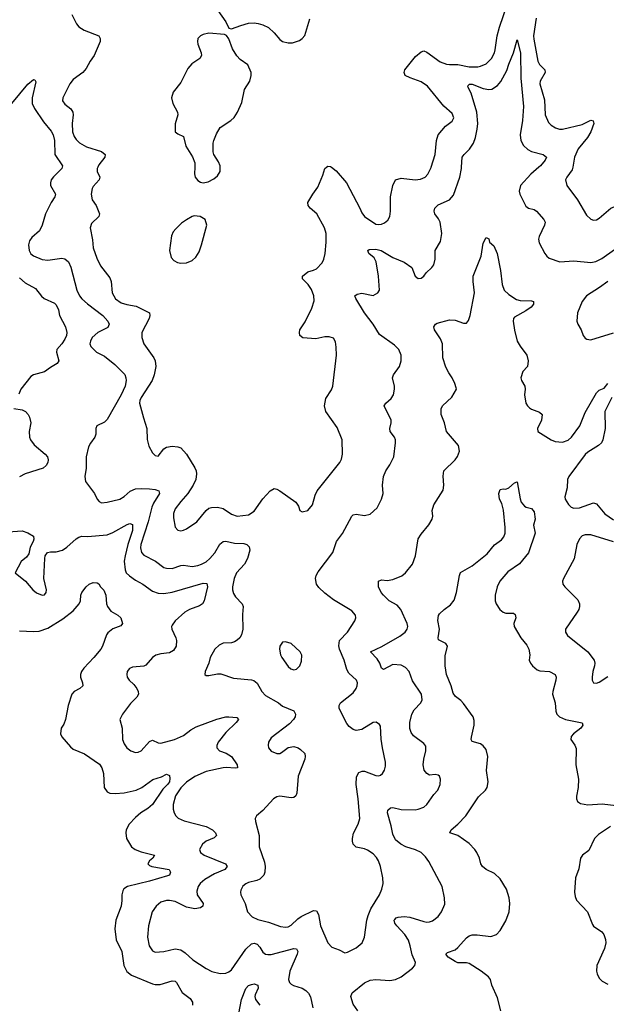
# Model space of a CAD drawing. Header units: inches. Extents: x 1682530 to 1839546, y 640742 to 791647.
# Tile 913 of 923: x 1813072 to 1817219, y 774075 to 781044. Entities that reach past the tile are written whole.
import ezdxf

# ---------------------------------------------------------------- set-up
doc = ezdxf.new("R2010")
doc.units = ezdxf.units.IN
doc.header["$MEASUREMENT"] = 0
doc.layers.add('B8717', color=7, linetype='Continuous')
doc.layers.add('B8718', color=7, linetype='Continuous')

msp = doc.modelspace()

# ---------------------------------------------------------------- linework, layer by layer
at = {"layer": 'B8717', "color": 5}
for points, elevation in [([(1813371.7, 780000), (1813370.3, 779990), (1813310, 779930.8), (1813295, 779910), (1813288.7, 779890), (1813289.4, 779870), (1813324.4, 779810), (1813319.7, 779790), (1813294, 779750), (1813254.6, 779670), (1813230.1, 779589.9), (1813212, 779550), (1813158.3, 779501.7), (1813141.9, 779478.1), (1813133.2, 779450), (1813137.5, 779410), (1813150, 779388.1), (1813170, 779373.4), (1813230, 779346.7), (1813270, 779341.5), (1813370, 779356.5), (1813390, 779351.5), (1813415.6, 779330), (1813432.9, 779292.8), (1813475.8, 779130), (1813494.3, 779090), (1813510, 779068.4), (1813550, 779032), (1813658.7, 778950), (1813695.3, 778910), (1813704.4, 778890), (1813693.8, 778866.2), (1813624.4, 778830), (1813584.6, 778795.4), (1813572.2, 778770), (1813568.5, 778750), (1813574.9, 778730), (1813614, 778690), (1813670, 778661.6), (1813744.5, 778604.5), (1813813.8, 778533.8), (1813823.1, 778510), (1813824.9, 778490), (1813817.3, 778450), (1813790, 778389.7), (1813690, 778215.1), (1813670, 778195.1), (1813618, 778170), (1813611, 778150), (1813610.6, 778110), (1813603, 778090), (1813572, 778048), (1813558.4, 778021.6), (1813542, 777950), (1813540.9, 777870), (1813532.4, 777810), (1813536.7, 777776.7), (1813600.5, 777690), (1813618.8, 777650), (1813633, 777633), (1813650, 777624.9), (1813690, 777628.2), (1813779.3, 777650), (1813810, 777668.9), (1813851.9, 777708.1), (1813890, 777723), (1813930, 777726.3), (1813990, 777723), (1814030, 777719), (1814056.4, 777710), (1814059.6, 777690), (1814018.6, 777621.4), (1814006.8, 777593.2), (1813979.8, 777490), (1813928.4, 777330), (1813925.3, 777305.3), (1813933.5, 777273.5), (1813950, 777254), (1814031.8, 777211.8), (1814090, 777167.8), (1814110, 777161.8), (1814150, 777159.1), (1814210, 777182), (1814230, 777183), (1814290, 777173.2), (1814330, 777180.1), (1814356.9, 777190), (1814390, 777207.8), (1814416.1, 777230), (1814451, 777270), (1814487.7, 777332.3), (1814510, 777350.2), (1814530, 777354.2), (1814590, 777340.2), (1814656.4, 777336.4), (1814678.4, 777330), (1814694.2, 777314.2), (1814697.8, 777290), (1814683.2, 777230), (1814661.2, 777190), (1814604.5, 777130), (1814587.8, 777090), (1814577.1, 777030), (1814576.3, 777010), (1814582.7, 776982.7), (1814598.6, 776958.6), (1814644.9, 776910), (1814652.4, 776890), (1814646.6, 776833.4), (1814648.8, 776731.2), (1814640.3, 776690), (1814628.5, 776670), (1814610, 776651.5), (1814590, 776639.7), (1814570, 776634.3), (1814510, 776632.3), (1814482.6, 776617.4), (1814450.3, 776589.7), (1814418, 776530), (1814408, 776490), (1814382, 776430), (1814381, 776410), (1814390, 776402.8), (1814410, 776402), (1814470, 776414), (1814493.3, 776413.3), (1814583.6, 776383.6), (1814710, 776371.4), (1814726.1, 776366.1), (1814750, 776347.7), (1814782.6, 776290), (1814810, 776260.3), (1814902, 776210), (1814930, 776185.7), (1815010, 776152.4), (1815022, 776130), (1815018.7, 776110), (1815008.5, 776090), (1814979.5, 776060.5), (1814850, 775960.5), (1814830.3, 775930), (1814827.4, 775910), (1814831.6, 775891.5), (1814850, 775867.2), (1814890, 775850.3), (1814910, 775851.6), (1814922.2, 775857.8), (1814970, 775892.2), (1815010, 775900.4), (1815041, 775890), (1815058.3, 775878.3), (1815087.7, 775850), (1815090.4, 775830), (1815088.2, 775810), (1815041.1, 775690), (1815030.2, 775569.8), (1815023, 775550), (1815010, 775538.4), (1814990, 775536.9), (1814910, 775549.6), (1814890, 775544.2), (1814866.4, 775530), (1814790, 775447), (1814744.9, 775410), (1814737.6, 775390), (1814738.3, 775370), (1814764.6, 775270), (1814764.4, 775190), (1814801.8, 775081.8), (1814807.2, 775050), (1814806, 775010), (1814798.7, 774990), (1814770, 774960.4), (1814749.4, 774950.6), (1814690, 774937.2), (1814671.1, 774928.9), (1814650, 774911.1), (1814635.6, 774884.4), (1814632.8, 774870), (1814636.1, 774850), (1814666.9, 774790), (1814683.1, 774730), (1814714.4, 774694.4), (1814755.8, 774675.8), (1814830, 774657.8), (1814914.9, 774625.1), (1814950, 774620.8), (1814970, 774624.7), (1814990, 774635.3), (1815038.8, 774681.2), (1815062.7, 774697.3), (1815150, 774740.3), (1815170, 774737.6), (1815185.5, 774710), (1815199.1, 774630), (1815250.4, 774510), (1815278.7, 774478.7), (1815330, 774460.5), (1815370, 774440.5), (1815390, 774443.8), (1815450, 774474), (1815492.8, 774510), (1815510, 774551), (1815525.8, 774670), (1815536.7, 774703.4), (1815554.5, 774750), (1815615.7, 774850), (1815632.4, 774890), (1815641.2, 774930), (1815639.3, 774970), (1815622.5, 775050), (1815608.8, 775090), (1815593.8, 775113.8), (1815570, 775140.4), (1815530, 775167.4), (1815510, 775175.6), (1815450, 775187.8), (1815430, 775209.5), (1815424.4, 775230), (1815423.9, 775250), (1815432.4, 775287.6), (1815464.2, 775350), (1815475.6, 775390), (1815465.3, 775530), (1815449.8, 775630), (1815453.5, 775686.5), (1815470, 775717.1), (1815494, 775726), (1815510, 775726.3), (1815590, 775695.6), (1815610, 775693.4), (1815622, 775698), (1815636.3, 775710), (1815650, 775733.4), (1815658.5, 775761.5), (1815659.3, 775790), (1815637.3, 775890), (1815628.3, 775951.7), (1815623.7, 776043.7), (1815616.6, 776056.6), (1815591.9, 776071.9), (1815570, 776069.3), (1815490, 776019.5), (1815450, 776014.5), (1815430, 776020.7), (1815401.7, 776041.7), (1815383.8, 776063.8), (1815331, 776170), (1815329.7, 776190), (1815341.1, 776210), (1815430, 776280.3), (1815451.9, 776310), (1815458, 776330), (1815459.1, 776350), (1815452.6, 776370), (1815400, 776420), (1815384.5, 776444.5), (1815366.8, 776510), (1815332.2, 776590), (1815327.9, 776612.1), (1815333.5, 776650), (1815389.7, 776710), (1815442.4, 776790), (1815447.6, 776810), (1815445.1, 776830), (1815419.8, 776859.8), (1815290, 776938), (1815230, 776985.6), (1815186.4, 777026.4), (1815169.2, 777049.3), (1815162.2, 777090), (1815167.3, 777110), (1815183.1, 777136.9), (1815286.3, 777273.7), (1815311.5, 777350), (1815353, 777407), (1815420.9, 777530), (1815430, 777539.1), (1815450, 777544.9), (1815510, 777534), (1815550, 777544), (1815599.3, 777590), (1815629.4, 777650), (1815640.7, 777690), (1815636.9, 777750), (1815644.2, 777810), (1815661.6, 777850), (1815690, 777894), (1815717.6, 777950), (1815729.6, 778050), (1815729.6, 778070), (1815722, 778090), (1815691.8, 778130), (1815689.6, 778150), (1815698, 778190), (1815697.4, 778210), (1815649.4, 778310), (1815660.9, 778330), (1815697.6, 778362.4), (1815714.3, 778390), (1815722.6, 778430), (1815722, 778450), (1815707, 778510), (1815715.1, 778530), (1815758, 778590), (1815769.4, 778630), (1815769.3, 778670), (1815752.3, 778710), (1815721.2, 778741.2), (1815615.6, 778815.6), (1815571.8, 778890), (1815508.6, 778968.6), (1815448, 779070), (1815442, 779090), (1815458, 779102), (1815490, 779107.8), (1815570, 779091.7), (1815603, 779110), (1815615.9, 779130), (1815609.8, 779230), (1815591.1, 779331.1), (1815578.4, 779358.4), (1815540.5, 779390), (1815532.3, 779410), (1815542.7, 779417.3), (1815590, 779421.1), (1815628.2, 779410), (1815710, 779361.8), (1815790, 779327.4), (1815843.8, 779290), (1815868.5, 779230), (1815890, 779213), (1815910, 779214.4), (1815929.5, 779230), (1815946.4, 779253.6), (1815986.6, 779290), (1816000.9, 779310), (1816009.6, 779350), (1816009.6, 779410), (1816046.2, 779473.8), (1816056.9, 779530), (1816045.1, 779610), (1816034.1, 779634.1), (1816008, 779670), (1816001.3, 779690), (1816006, 779710), (1816030, 779733.4), (1816110, 779768.5), (1816138.3, 779801.7), (1816183.9, 779930), (1816194.9, 779990), (1816195.7, 780000)], 660), ([(1813623.5, 780000), (1813619.6, 779990), (1813619.6, 779970), (1813638.4, 779930), (1813634, 779910), (1813590, 779863.5), (1813583, 779850), (1813577.2, 779810), (1813584.2, 779770), (1813612.4, 779730), (1813634.9, 779670), (1813630.6, 779650), (1813578.9, 779601.1), (1813568.7, 779571.3), (1813585.9, 779485.9), (1813591.6, 779430), (1813616.3, 779356.3), (1813642.9, 779302.9), (1813710, 779218), (1813718.6, 779190), (1813726, 779110), (1813749.1, 779069.1), (1813790, 779040.2), (1813830, 779027.8), (1813895.6, 779015.6), (1813989, 778969), (1813992.8, 778950), (1813986.2, 778930), (1813936.2, 778830), (1813935.1, 778795.1), (1813950.2, 778750), (1814020.2, 778650), (1814029.1, 778630), (1814034.4, 778590), (1814023.5, 778530), (1814009.3, 778490), (1813929.3, 778370), (1813921.4, 778350), (1813919.8, 778330), (1813946.3, 778226.3), (1813971.6, 778150), (1813971.9, 778071.9), (1813984.8, 778024.8), (1814010, 777979.1), (1814030, 777960.7), (1814050, 777954.8), (1814090, 778007.7), (1814110, 778019.5), (1814150, 778026), (1814190, 778021.1), (1814210, 778014), (1814250.2, 777970.2), (1814310, 777873), (1814319, 777850), (1814321.7, 777830), (1814316.5, 777790), (1814298.7, 777750), (1814260.3, 777690), (1814210, 777635.1), (1814170, 777582.4), (1814158, 777550), (1814158.5, 777518.5), (1814170, 777451.3), (1814190, 777430.7), (1814210, 777426), (1814230, 777430.4), (1814250, 777441.6), (1814324.5, 777490), (1814390, 777570.4), (1814410, 777586.7), (1814427.4, 777592.6), (1814470, 777594), (1814510, 777584), (1814570, 777545.5), (1814610, 777529.2), (1814690, 777539.6), (1814730, 777564.9), (1814790, 777652), (1814842, 777710), (1814870, 777726), (1814890, 777721.6), (1814910.3, 777710.3), (1815024.7, 777630), (1815042, 777602), (1815052, 777570), (1815070, 777561), (1815108, 777570), (1815142, 777610), (1815160.1, 777679.9), (1815174, 777710), (1815336.2, 777910), (1815346.7, 777933.3), (1815354.3, 777970), (1815352.6, 778070), (1815317.3, 778157.3), (1815237.2, 778270), (1815227.8, 778310), (1815236.8, 778363.2), (1815275.2, 778424.8), (1815284.7, 778450), (1815311.1, 778670), (1815310, 778726), (1815303.6, 778763.6), (1815289.5, 778789.5), (1815259.6, 778799.6), (1815230, 778799.6), (1815165.3, 778785.3), (1815073.6, 778793.6), (1815052.7, 778810), (1815049.4, 778829.4), (1815053.2, 778850), (1815090, 778904.7), (1815137.4, 779002.6), (1815154.5, 779054.5), (1815152.6, 779090), (1815135.5, 779135.5), (1815111.6, 779170), (1815072, 779210), (1815072, 779230), (1815110, 779260.4), (1815150, 779270.5), (1815170, 779280.5), (1815210, 779322.8), (1815222.9, 779350), (1815231.6, 779390), (1815238.7, 779470), (1815238.3, 779530), (1815227.8, 779570), (1815172, 779670), (1815124.5, 779710), (1815112, 779730), (1815109.6, 779750.4), (1815143.7, 779810), (1815180.5, 779859.5), (1815215.8, 779944.2), (1815230, 779991), (1815241, 780000)], 680), ([(1814309.3, 780000), (1814307.8, 779952.2), (1814312.4, 779930), (1814330, 779905.4), (1814350, 779893.4), (1814370, 779889.1), (1814403.5, 779896.5), (1814443.3, 779916.7), (1814470, 779939.5), (1814489.8, 779970), (1814489.8, 780000)], 720), ([(1815276.5, 780000), (1815310, 779974.9), (1815383.2, 779890), (1815477.3, 779710), (1815490, 779676.3), (1815510, 779650.4), (1815590, 779596.5), (1815610, 779593.7), (1815630, 779597.6), (1815650, 779606.4), (1815673.9, 779626.1), (1815689.5, 779650), (1815694.7, 779690), (1815694.7, 779790), (1815710, 779871), (1815729.6, 779910), (1815770, 779921.5), (1815868.3, 779911.7), (1815904.7, 779915.3), (1815938, 779930), (1815958.4, 779950), (1815981.3, 779998.7), (1815981.7, 780000)], 680), ([(1816743.3, 780000), (1816686.7, 779950), (1816612.2, 779870), (1816603.6, 779830), (1816608.2, 779808.2), (1816650, 779723.8), (1816669.3, 779709.3), (1816710, 779700.3), (1816724.9, 779690), (1816777.1, 779630), (1816788.2, 779610), (1816783.1, 779590), (1816744.6, 779510), (1816741.1, 779490), (1816744.9, 779464.9), (1816784.4, 779390), (1816798.4, 779370), (1816816.5, 779356.5), (1816890, 779331.4), (1816990, 779337.1), (1817110, 779324.8), (1817146.7, 779333.3), (1817187.1, 779352.8), (1817350, 779470.3)], 660), ([(1816981.8, 780000), (1816978.4, 779981.6), (1816940.3, 779930), (1816932, 779910), (1816941.3, 779870), (1817017, 779770), (1817079.9, 779659.9), (1817110, 779633), (1817130, 779625.5), (1817150, 779628.2), (1817170, 779639.3), (1817252, 779710), (1817292.8, 779727.2), (1817350, 779731.1), (1817370, 779737.4), (1817410, 779768.6), (1817504.5, 779950), (1817537.2, 780000)], 680), ([(1815463.5, 774030), (1815430, 774076.2), (1815413.3, 774130), (1815422.3, 774157.7), (1815510, 774227.8), (1815550, 774246.5), (1815590, 774250.3), (1815690, 774243.1), (1815730, 774250.4), (1815770, 774270.6), (1815848.4, 774331.6), (1815865.1, 774350), (1815869.5, 774370.5), (1815846.6, 774426.6), (1815833.8, 774490), (1815819.8, 774530), (1815794.8, 774570), (1815737.2, 774630), (1815724, 774650), (1815720.5, 774670), (1815723.5, 774676.5), (1815732.7, 774687.3), (1815747, 774693), (1815790, 774698), (1815830, 774692.8), (1815930, 774660.9), (1815950, 774657), (1815970, 774660.3), (1815990, 774667), (1816030, 774697), (1816055.1, 774730), (1816076.6, 774783.4), (1816076.1, 774830), (1816057.8, 774910), (1815965.6, 775085.6), (1815940.2, 775120.2), (1815910, 775149.7), (1815870, 775168.5), (1815802.9, 775190), (1815766, 775210), (1815730, 775240.5), (1815710, 775279), (1815698.4, 775338.4), (1815672.6, 775430), (1815675.1, 775450), (1815694.2, 775465.9), (1815710, 775467.4), (1815770, 775454.7), (1815867.2, 775452.8), (1815890, 775455.6), (1815929.8, 775470.2), (1815951.3, 775490), (1816000.1, 775559.9), (1816029.4, 775590), (1816045.1, 775630), (1816046.6, 775670), (1816039, 775690), (1816030, 775697.2), (1816010, 775700.9), (1815970, 775697.2), (1815950, 775708.7), (1815931.7, 775731.7), (1815925.7, 775770), (1815929.8, 775810), (1815944, 775870), (1815943.3, 775903.3), (1815930, 775922), (1815856.6, 775976.6), (1815840.1, 776000.1), (1815830, 776028), (1815829.8, 776070), (1815843.5, 776130), (1815861.4, 776158.6), (1815907.4, 776210), (1815916.4, 776230), (1815913.1, 776270), (1815850, 776365.1), (1815825.1, 776430), (1815800.3, 776460.3), (1815770, 776475.6), (1815710, 776481.4), (1815644.8, 776444.8), (1815630, 776454), (1815618.2, 776490), (1815599.7, 776519.7), (1815553.2, 776570), (1815632.4, 776607.6), (1815759.5, 776680.5), (1815796.9, 776710), (1815811.1, 776730), (1815815.6, 776750), (1815812, 776770), (1815766.2, 776870), (1815741.2, 776901.2), (1815684.7, 776930), (1815642.9, 776970), (1815627.5, 776990), (1815608.2, 777030), (1815608, 777070), (1815630, 777080.3), (1815670, 777076.1), (1815710, 777081.3), (1815772.9, 777107.1), (1815799.5, 777130), (1815848.7, 777191.3), (1815871.1, 777250), (1815889.6, 777370), (1815910, 777404), (1815963.7, 777470), (1815989.2, 777510), (1815992.7, 777530), (1815989.3, 777570), (1815999.3, 777610), (1816065.3, 777714.7), (1816071.2, 777750), (1816065.9, 777814.1), (1816069.7, 777850.3), (1816151.3, 777928.7), (1816167.7, 777952.3), (1816180.9, 777990), (1816175.1, 778030), (1816089.3, 778130), (1816076, 778190), (1816052.7, 778250), (1816052.3, 778290), (1816062, 778310), (1816127.5, 778372.5), (1816159.3, 778430), (1816158.6, 778438.6), (1816149.2, 778470), (1816129.4, 778510), (1816105.3, 778545.3), (1816085.5, 778585.5), (1816064.8, 778650), (1816060.8, 778750), (1816046, 778786), (1816005.1, 778850), (1815999.3, 778870), (1816011.9, 778888.1), (1816023.6, 778896.4), (1816110, 778920.5), (1816150, 778918), (1816210, 778895.5), (1816230, 778897.3), (1816244.7, 778915.3), (1816257.4, 778950), (1816288.6, 779110), (1816278.7, 779190), (1816278.3, 779230), (1816335.6, 779370), (1816350, 779462), (1816370, 779502), (1816390, 779492), (1816394, 779470), (1816423.1, 779443.1), (1816448.4, 779388.4), (1816471.8, 779270), (1816483.2, 779170), (1816498, 779130), (1816530, 779098), (1816584.2, 779064.2), (1816610, 779056.9), (1816690, 779054.4), (1816704.7, 779050), (1816704, 779030), (1816687.3, 779010), (1816650, 778982.9), (1816570, 778938.7), (1816563.6, 778930), (1816560.2, 778910), (1816570, 778846.8), (1816589.3, 778769.3), (1816610, 778733.4), (1816657.3, 778670), (1816667.3, 778630), (1816662.8, 778590), (1816630, 778553.2), (1816615.3, 778510), (1816618.9, 778490), (1816642.8, 778450), (1816645.5, 778430), (1816640.2, 778390), (1816650.9, 778330.9), (1816662, 778310), (1816676.2, 778296.2), (1816690, 778286.7), (1816747, 778267), (1816764.9, 778250), (1816762.4, 778210), (1816733.4, 778150), (1816734.8, 778130), (1816830.7, 778070), (1816858.5, 778058.5), (1816910, 778054.5), (1816950, 778069.2), (1816972.8, 778090), (1817031.6, 778170), (1817070, 778263.8), (1817150, 778402.4), (1817170, 778421.1), (1817203.3, 778436.7), (1817229.6, 778470)], 640), ([(1813070, 779216), (1813110, 779182.3), (1813182.6, 779142.6), (1813226.2, 779086.2), (1813243.8, 779070), (1813316.8, 779036.8), (1813330, 779026.4), (1813346.5, 778990), (1813352, 778950), (1813396.4, 778870), (1813403.8, 778830), (1813401.3, 778810), (1813390, 778783.7), (1813370, 778749.5), (1813334, 778710), (1813330.6, 778690), (1813348, 778630), (1813337.3, 778610), (1813290, 778583.6), (1813247.8, 778552.2), (1813170, 778531.3), (1813150, 778518.7), (1813080.7, 778430), (1813065.8, 778394.1)], 640), ([(1817230, 779192), (1817171.6, 779148.4), (1817080.3, 779090), (1817047.9, 779050), (1817016.4, 778970), (1817010.5, 778910.5), (1817018, 778890), (1817043, 778850), (1817056.3, 778810), (1817070, 778790.8), (1817082.4, 778782.4), (1817110, 778779.1), (1817270, 778828.5)], 660), ([(1817257.6, 778370), (1817208.5, 778270), (1817210.4, 778150), (1817194.4, 778070), (1817184.9, 778050), (1817164.9, 778030), (1817090, 777984.4), (1817070, 777966.3), (1816954.9, 777810), (1816945.7, 777790), (1816942, 777730), (1816926.2, 777666.2), (1816928, 777650), (1816952.1, 777612.1), (1816970, 777594), (1816990, 777586), (1817030, 777588.7), (1817130, 777624.9), (1817150, 777618), (1817210, 777546), (1817270, 777504)], 640), ([(1813030, 778292.4), (1813090, 778283), (1813111.7, 778271.7), (1813130.4, 778250), (1813141.3, 778230), (1813150.3, 778190), (1813139.3, 778130), (1813141.6, 778090), (1813148.2, 778070), (1813174, 778034), (1813250.7, 777970), (1813267.3, 777950), (1813273.4, 777930), (1813270.5, 777910), (1813259.1, 777890), (1813237.3, 777870), (1813109.5, 777830.5), (1813070, 777809.7)], 640), ([(1816474.7, 774030), (1816450, 774120.9), (1816411.3, 774210), (1816400.5, 774250), (1816387.6, 774270), (1816335.6, 774310), (1816250, 774363.5), (1816230, 774368.4), (1816170.2, 774369.8), (1816150, 774377.6), (1816102, 774410), (1816085.6, 774430), (1816097.2, 774442.8), (1816150, 774462), (1816170, 774477.3), (1816230, 774544.9), (1816250, 774561.1), (1816270, 774567.6), (1816307.4, 774567.4), (1816403.9, 774556.1), (1816442.7, 774570), (1816470, 774597.3), (1816510, 774667.3), (1816533.5, 774730), (1816537.2, 774790), (1816533.8, 774830), (1816514.8, 774890), (1816470, 774962.6), (1816430, 775001.6), (1816370, 775029.5), (1816343.7, 775050), (1816332, 775070), (1816322, 775110), (1816304, 775150), (1816290, 775171.6), (1816250, 775214), (1816169.6, 775269.6), (1816114, 775290), (1816122, 775310), (1816170.6, 775349.4), (1816226.3, 775410), (1816315.8, 775544.2), (1816365.6, 775590), (1816378, 775610), (1816385.1, 775650), (1816371.3, 775731.3), (1816381.7, 775830), (1816370, 775878.3), (1816350, 775905.3), (1816330, 775919.3), (1816270, 775935.1), (1816263.9, 775950), (1816265.7, 775965.7), (1816285, 776050), (1816284.5, 776084.5), (1816277.4, 776110), (1816210, 776204.2), (1816190, 776226.4), (1816153.6, 776253.6), (1816137.4, 776277.4), (1816122.2, 776330), (1816089.8, 776409.8), (1816079.2, 776470), (1816079, 776541), (1816096.4, 776610), (1816084.5, 776630), (1816034, 776654), (1816029.6, 776670), (1816038.9, 776730), (1816027.6, 776792.4), (1816032.3, 776827.7), (1816040.1, 776839.9), (1816072.7, 776870), (1816117.7, 776902.3), (1816143.7, 776936.3), (1816160.2, 776990), (1816180.4, 777110), (1816188.8, 777131.2), (1816270, 777178.8), (1816376.2, 777263.8), (1816430, 777327.9), (1816477.9, 777362.1), (1816495.1, 777384.9), (1816503.4, 777410), (1816504.8, 777450), (1816491.6, 777571.6), (1816480.4, 777620.4), (1816465.4, 777650), (1816459.5, 777690), (1816470, 777718), (1816490, 777724.7), (1816510, 777722), (1816530, 777731.3), (1816570, 777766), (1816590, 777774), (1816610, 777654), (1816618, 777630), (1816641.4, 777601.4), (1816654, 777594), (1816690, 777585.5), (1816710, 777560.7), (1816715.5, 777510), (1816705.5, 777465.5), (1816717.3, 777410), (1816670.2, 777269.8), (1816606.3, 777193.7), (1816522.9, 777137.2), (1816466, 777070), (1816449, 777030), (1816433.4, 776970), (1816434.6, 776930), (1816441.7, 776910), (1816467, 776870), (1816490, 776850.3), (1816510, 776844.2), (1816562.8, 776842.8), (1816575.4, 776835.4), (1816578.7, 776810), (1816566.7, 776770), (1816568.7, 776750), (1816616, 776670), (1816657.2, 776617.2), (1816671.6, 776590), (1816679.6, 776550), (1816675.2, 776510), (1816682.9, 776490), (1816698.2, 776470), (1816730, 776443.2), (1816750, 776436.3), (1816818.8, 776430), (1816857.6, 776410), (1816864.6, 776390), (1816862.8, 776370), (1816840.7, 776290), (1816840.2, 776270), (1816857.1, 776210), (1816863.2, 776150), (1816869.4, 776129.4), (1816889.5, 776109.5), (1816930.8, 776090.8), (1817047.9, 776067.9), (1817053, 776050), (1817040.5, 776030), (1816988, 775990), (1816970.5, 775970), (1816968, 775950), (1816998, 775910), (1817007, 775887), (1817004.9, 775770), (1817022, 775670), (1817019.6, 775610), (1817008.7, 775548.7), (1817008.5, 775530), (1817016.3, 775510), (1817036.5, 775496.5), (1817090, 775486.3), (1817190, 775494.4), (1817290, 775483.5)], 620), ([(1812990, 777419.5), (1813090, 777427.1), (1813130, 777413.2), (1813168.2, 777388.2), (1813172.4, 777367.6), (1813167.6, 777350), (1813145.7, 777310), (1813136.8, 777263.2), (1813119.6, 777240.4), (1813082.3, 777210), (1813038.8, 777130), (1813111.4, 777071.4), (1813163.8, 777010), (1813190, 776988.4), (1813230, 776970.7), (1813246, 776974), (1813258, 776990), (1813260.7, 777010), (1813242, 777090), (1813249.5, 777230), (1813252.3, 777250), (1813268, 777272), (1813290, 777278), (1813330, 777278.4), (1813373.2, 777290), (1813403.7, 777310), (1813470, 777370.4), (1813490, 777382.6), (1813510, 777387.6), (1813550, 777386.5), (1813690, 777397.5), (1813730, 777414.2), (1813830.4, 777470.3), (1813850, 777478.3), (1813870, 777470.5), (1813868.1, 777428.1), (1813836.9, 777330), (1813816.6, 777250), (1813811.4, 777211.4), (1813816.9, 777150), (1813824.9, 777130), (1813847, 777107), (1813890, 777077.4), (1813941.6, 777050), (1814010, 776998.5), (1814050, 776984.7), (1814090, 776983.2), (1814150, 776993.1), (1814370, 777056.2), (1814394.5, 777054.5), (1814399.1, 777030), (1814376.9, 776930), (1814365.3, 776910), (1814343.8, 776896.2), (1814271.3, 776868.7), (1814239.6, 776850), (1814171.6, 776790), (1814150, 776759.5), (1814145.3, 776750), (1814146.3, 776730), (1814176.5, 776670), (1814179.5, 776650), (1814177.6, 776610), (1814159.6, 776580.4), (1814130, 776562), (1814070, 776555.8), (1814034.6, 776545.4), (1814010.7, 776530), (1813964.5, 776475.5), (1813950, 776469.3), (1813870, 776460.7), (1813848.8, 776451.2), (1813830.6, 776430), (1813828.2, 776410), (1813832.4, 776390), (1813846.4, 776370), (1813879.5, 776339.5), (1813900.3, 776310), (1813910.3, 776290), (1813912, 776270), (1813899.5, 776250), (1813854.9, 776205.1), (1813798.7, 776130), (1813780.5, 776090), (1813795.8, 776030), (1813798.5, 775950), (1813810, 775918), (1813830.2, 775890.2), (1813856.3, 775870), (1813890, 775858), (1813910, 775861.1), (1813930, 775870.4), (1813990, 775936.3), (1814010, 775944.9), (1814050, 775926.7), (1814070, 775923.7), (1814166, 775950), (1814230, 775979.1), (1814281.9, 776018.1), (1814320.4, 776039.6), (1814465.5, 776094.5), (1814529, 776110), (1814551.1, 776111.1), (1814605.8, 776105.8), (1814618, 776090), (1814603.1, 776070), (1814530, 775999.8), (1814475.8, 775930), (1814466.6, 775906.6), (1814466.5, 775890), (1814484.4, 775870), (1814532.1, 775852.1), (1814570.2, 775830), (1814610.3, 775770), (1814610.6, 775750), (1814594.3, 775745.7), (1814531.8, 775751.8), (1814510, 775749.8), (1814390, 775723.1), (1814310, 775687.9), (1814250, 775646.5), (1814210, 775606.8), (1814173, 775550), (1814156.3, 775490), (1814156.5, 775456.5), (1814164, 775430), (1814174.9, 775410), (1814192.8, 775392.8), (1814234.6, 775374.6), (1814390, 775333.4), (1814434.9, 775310), (1814457.1, 775290), (1814462, 775270), (1814456.5, 775263.5), (1814445.5, 775254.5), (1814390.7, 775230), (1814364.9, 775210), (1814343.8, 775170), (1814350.4, 775150), (1814375.5, 775130), (1814527.3, 775070), (1814538.4, 775050), (1814522, 775030), (1814450, 774998.4), (1814380.3, 774959.7), (1814348.4, 774931.6), (1814333.4, 774910), (1814323.4, 774876.6), (1814327.2, 774850), (1814368.4, 774790), (1814366.4, 774770), (1814350, 774758.3), (1814310, 774751.6), (1814250, 774762.5), (1814170, 774802.8), (1814130, 774810.8), (1814110, 774809.8), (1814070, 774797.2), (1814037.6, 774770), (1814008.9, 774730), (1813982.8, 774630), (1813974.6, 774550), (1813987, 774490), (1814010, 774453), (1814030, 774444.2), (1814090, 774448.4), (1814170, 774467.8), (1814210, 774461.8), (1814240.8, 774440.8), (1814294.9, 774390), (1814390, 774327.8), (1814430, 774306.8), (1814490, 774293.2), (1814530, 774296.9), (1814550, 774304.2), (1814570, 774318.7), (1814670, 774465.8), (1814710, 774504), (1814730, 774507.8), (1814750, 774501.7), (1814770, 774479.5), (1814790, 774443.7), (1814809.4, 774429.4), (1814826.8, 774426.8), (1814850, 774428.6), (1815010, 774470.2), (1815028.8, 774468.8), (1815037.3, 774450), (1815034.2, 774430), (1814982.2, 774310), (1814971.8, 774250), (1814978.4, 774230), (1814990, 774218.4), (1815008.1, 774208.1), (1815070, 774188.9), (1815093.9, 774173.9), (1815113.8, 774153.8), (1815128.1, 774128.1), (1815143.7, 774050)], 640), ([(1817270, 777349.7), (1817110, 777398), (1817070, 777399), (1817048.9, 777391.1), (1817029.2, 777370), (1817011.3, 777330), (1816991.6, 777228.4), (1816916.3, 777090), (1816910.6, 777070), (1816913, 777050), (1816925.5, 777030), (1817017.8, 776937.8), (1817028.9, 776910), (1817030.3, 776890.3), (1817025.7, 776870), (1817013.4, 776850), (1816930.4, 776730), (1816930.5, 776710), (1816944.9, 776684.9), (1817090, 776570.4), (1817133.1, 776510), (1817138.3, 776490), (1817136.9, 776470), (1817125.3, 776430), (1817120.5, 776390), (1817120.7, 776370), (1817130, 776351.3), (1817150, 776347.7), (1817170, 776354.9), (1817230, 776394.9)], 640), ([(1813070, 776718), (1813170, 776713.5), (1813210, 776717.4), (1813270, 776738.6), (1813376.3, 776803.7), (1813450, 776859.5), (1813491.8, 776910), (1813500.7, 776930), (1813503.6, 776970), (1813512, 776990), (1813541.5, 777030), (1813563, 777050), (1813590, 777060.8), (1813619.2, 777059.2), (1813630.4, 777050.4), (1813642, 777030), (1813667.2, 777007.2), (1813679.6, 776970), (1813684.2, 776910), (1813691.3, 776890), (1813716.8, 776856.8), (1813764.9, 776830), (1813787.7, 776810), (1813798.8, 776770), (1813785.5, 776754.5), (1813730, 776734), (1813694.3, 776705.7), (1813684.9, 776690), (1813656.9, 776610), (1813644.6, 776590), (1813596.1, 776530), (1813525.3, 776454.7), (1813509, 776430), (1813501.5, 776410), (1813500.8, 776390), (1813515.6, 776350), (1813517.6, 776330), (1813496.3, 776310), (1813456.3, 776290), (1813440.4, 776270), (1813414.6, 776190), (1813396.5, 776090), (1813382.8, 776057.2), (1813364.4, 776030), (1813360.3, 775990), (1813370, 775968), (1813430, 775897.1), (1813450, 775880.4), (1813528.9, 775848.9), (1813635.3, 775775.3), (1813652.6, 775750), (1813664.7, 775710), (1813668.9, 775610), (1813690, 775579.3), (1813708.9, 775568.9), (1813747.2, 775567.2), (1813810, 775572.4), (1813895.1, 775590), (1813935.1, 775610), (1814012.9, 775667.1), (1814075.1, 775684.9), (1814110, 775703.8), (1814130, 775694.8), (1814133.7, 775673.7), (1814130.1, 775650), (1814117.4, 775630), (1814082.8, 775597.2), (1814011.2, 775488.8), (1813978.4, 775461.6), (1813927.3, 775430), (1813890, 775397.8), (1813845.2, 775350), (1813823.6, 775310), (1813821.7, 775290), (1813827.4, 775250), (1813862, 775190), (1813888.4, 775170), (1813930, 775154), (1814024, 775130), (1814012.7, 775110), (1813989.2, 775090.8), (1813978.7, 775070), (1813990, 775057.6), (1814006.8, 775050), (1814127.3, 775030), (1814138.3, 775010), (1814130.3, 774990), (1814116, 774984), (1813990, 774946.2), (1813833, 774910), (1813807.7, 774892.3), (1813800.4, 774879.6), (1813793.8, 774850), (1813794.7, 774810), (1813789.1, 774770), (1813752.4, 774670), (1813745, 774610), (1813752.6, 774532.6), (1813793, 774450), (1813807.8, 774350), (1813830, 774307.4), (1813861.4, 774281.4), (1814010, 774221.5), (1814030, 774215.4), (1814063.8, 774216.2), (1814150, 774242.6), (1814170, 774238.4), (1814180.5, 774230), (1814219.2, 774159.2), (1814277.5, 774117.5), (1814293.7, 774090), (1814294.6, 774070)], 620), ([(1817250, 775335), (1817163.4, 775276.6), (1817136.1, 775250), (1817095.5, 775164.5), (1817050.6, 775130), (1817037.1, 775110), (1817026.3, 775033.7), (1817002.2, 774970), (1816995.5, 774870), (1816999.5, 774839.5), (1817010, 774813), (1817087.4, 774730), (1817121.3, 774641.3), (1817130, 774628.7), (1817187.8, 774587.8), (1817201.6, 774570), (1817214.6, 774534.6), (1817216.4, 774510), (1817206.3, 774470), (1817153.1, 774350), (1817149.1, 774310), (1817154.3, 774290), (1817170, 774260.4), (1817190, 774238.3), (1817230, 774217.6)], 620), ([(1814621.7, 774010), (1814640.9, 774110), (1814670, 774186.9), (1814690, 774207.5), (1814710, 774216.5), (1814730, 774219.2), (1814755.3, 774210), (1814757.2, 774190), (1814736.5, 774143.5), (1814734.4, 774130), (1814740.1, 774110), (1814770, 774069.2)], 620)]:
    msp.add_lwpolyline(points, dxfattribs=dict(at, elevation=elevation))
for points, elevation in [([(1814304.4, 779655.6), (1814290, 779652.3), (1814250, 779628), (1814216, 779604), (1814175, 779565), (1814157.7, 779542.3), (1814144.9, 779515.1), (1814131.6, 779411.6), (1814142.1, 779362.1), (1814160.5, 779340.5), (1814186.2, 779326.2), (1814210, 779321), (1814250, 779323.6), (1814290, 779340.9), (1814316.4, 779363.6), (1814339.6, 779400.4), (1814357.7, 779450), (1814394.5, 779590), (1814384, 779630), (1814348, 779650)], 720), ([(1814950, 776641.2), (1814930, 776639), (1814911, 776610), (1814907.7, 776590), (1814916.3, 776550), (1814925.5, 776530), (1814970, 776467.3), (1814988.8, 776448.8), (1815010, 776443), (1815030, 776448.2), (1815053.3, 776470), (1815064.5, 776504.5), (1815065.4, 776545.4), (1815054.5, 776570), (1814990, 776629.2)], 680)]:
    msp.add_lwpolyline(points, close=True, dxfattribs=dict(at, elevation=elevation))
at = {"layer": 'B8718', "color": 5}
for points, elevation in [([(1815981.7, 780000), (1816009.8, 780090), (1816018.9, 780190), (1816029.6, 780230), (1816082.7, 780290), (1816130, 780326.4), (1816142.4, 780350), (1816130, 780380.9), (1816070, 780431.8), (1815954.6, 780574.6), (1815910, 780605), (1815831.8, 780631.8), (1815797, 780650), (1815789.6, 780670), (1815794.7, 780690), (1815870, 780783.7), (1815910, 780816.4), (1815930, 780822.6), (1815950, 780815.3), (1816045.2, 780745.2), (1816090, 780728.3), (1816110, 780726), (1816170, 780727.2), (1816250, 780711.2), (1816310, 780711.2), (1816330, 780714.7), (1816370, 780732.8), (1816407.1, 780770), (1816428.8, 780810), (1816434.6, 780830), (1816448.8, 780928.8), (1816463.4, 780990), (1816518.1, 781150)], 680), ([(1813440, 781080), (1813473.7, 781013.7), (1813490, 780992.7), (1813527.3, 780970), (1813630.2, 780930.2), (1813641.6, 780910), (1813640.4, 780890), (1813597, 780790), (1813568.9, 780750), (1813541.7, 780698.3), (1813519.1, 780670), (1813450, 780621.6), (1813424.9, 780590), (1813376, 780490), (1813374.9, 780470), (1813390, 780445.7), (1813433.7, 780413.7), (1813446.9, 780390), (1813449.2, 780370), (1813441.8, 780310), (1813445, 780250), (1813456.2, 780216.2), (1813470, 780195.3), (1813493.7, 780173.7), (1813543.2, 780143.2), (1813650.2, 780110.2), (1813674.9, 780090), (1813674.4, 780070), (1813630, 780016.9), (1813623.5, 780000)], 680), ([(1814472, 781110), (1814528, 781030), (1814550, 780984.7), (1814570, 780978.8), (1814636.1, 781003.9), (1814690, 781018.7), (1814730, 781021.1), (1814757.2, 781017.2), (1814790, 781008.2), (1814830, 780987.7), (1814870.4, 780950.3), (1814910, 780902.8), (1814930, 780890.8), (1814970, 780880.7), (1815001.4, 780881.4), (1815050, 780896.3), (1815070, 780910.7), (1815087.7, 780932.3), (1815123, 781050)], 720), ([(1816724.6, 781055.4), (1816705.9, 780930), (1816706.8, 780906.8), (1816736.1, 780750), (1816747.7, 780727.7), (1816783.9, 780690), (1816788.3, 780670), (1816752.8, 780610), (1816750.2, 780590), (1816783.2, 780476.8), (1816786.9, 780370), (1816810, 780317.1), (1816830, 780297), (1816859.2, 780279.2), (1816889.2, 780269.2), (1816909.1, 780269.1), (1817050, 780301.6), (1817110, 780332.4), (1817127.5, 780327.5), (1817130.3, 780310), (1817110.1, 780250), (1817085.9, 780210), (1817020.5, 780130), (1816994.7, 780070), (1816981.8, 780000)], 680), ([(1814489.8, 780000), (1814489.8, 780010), (1814477.7, 780037.7), (1814443.6, 780090), (1814438.4, 780110), (1814439.5, 780170), (1814445.1, 780190), (1814463.1, 780236.9), (1814490, 780280.7), (1814565.2, 780330), (1814587.5, 780352.5), (1814611.5, 780388.5), (1814642.3, 780457.7), (1814662, 780550), (1814699.3, 780610), (1814709.2, 780650), (1814709, 780670), (1814685.6, 780725.6), (1814630, 780762.7), (1814607.9, 780787.9), (1814576.9, 780836.9), (1814550, 780908.7), (1814533.2, 780933.2), (1814518.6, 780938.6), (1814410, 780948.7), (1814370, 780940.3), (1814350.1, 780929.8), (1814331.5, 780910), (1814328.4, 780890), (1814331.3, 780870), (1814355.8, 780810), (1814358, 780790), (1814344.9, 780770), (1814288.2, 780731.8), (1814261.5, 780698.5), (1814210, 780599.6), (1814157.4, 780530), (1814146, 780490), (1814154, 780450), (1814186.7, 780390), (1814190.8, 780370), (1814170, 780306), (1814171.3, 780250), (1814190, 780236), (1814230, 780218), (1814246, 780150), (1814292.8, 780072.8), (1814310.4, 780030.4), (1814309.3, 780000)], 720), ([(1816195.7, 780000), (1816201.4, 780070), (1816213.7, 780090), (1816251.6, 780128.4), (1816280.6, 780170), (1816294.5, 780210), (1816306.9, 780270), (1816311.3, 780310), (1816304.1, 780390), (1816263.7, 780523.7), (1816240.9, 780570), (1816242.5, 780577.5), (1816251.2, 780588.8), (1816272.2, 780587.8), (1816350, 780557.8), (1816390, 780550.2), (1816410, 780553.2), (1816450, 780578.2), (1816473.8, 780606.2), (1816516, 780684), (1816530, 780730.3), (1816562.9, 780810), (1816590, 780901), (1816612.4, 780810), (1816615.9, 780630), (1816634.3, 780430), (1816627.7, 780330), (1816611.1, 780230), (1816615.8, 780190), (1816633.9, 780153.9), (1816664.6, 780124.6), (1816691.1, 780111.1), (1816774, 780090), (1816795.8, 780070), (1816787.4, 780050), (1816754.7, 780010), (1816743.3, 780000)], 660), ([(1812833, 780000), (1812855.2, 780044.8), (1812894.4, 780090), (1812915.4, 780130), (1812949.9, 780289.9), (1812947.7, 780350), (1812958.4, 780381.6), (1813130, 780588.9), (1813170, 780621.6), (1813178.7, 780618.7), (1813185.2, 780605.2), (1813159.2, 780490), (1813159.7, 780450), (1813175.5, 780415.5), (1813240, 780320), (1813294.5, 780254.5), (1813309.3, 780230), (1813317.5, 780190), (1813319.3, 780090), (1813373.1, 780010), (1813371.7, 780000)], 660), ([(1815241, 780000), (1815250, 780007.3), (1815270, 780004.9), (1815276.5, 780000)], 680)]:
    msp.add_lwpolyline(points, dxfattribs=dict(at, elevation=elevation))

doc.saveas('drawing.dxf')
